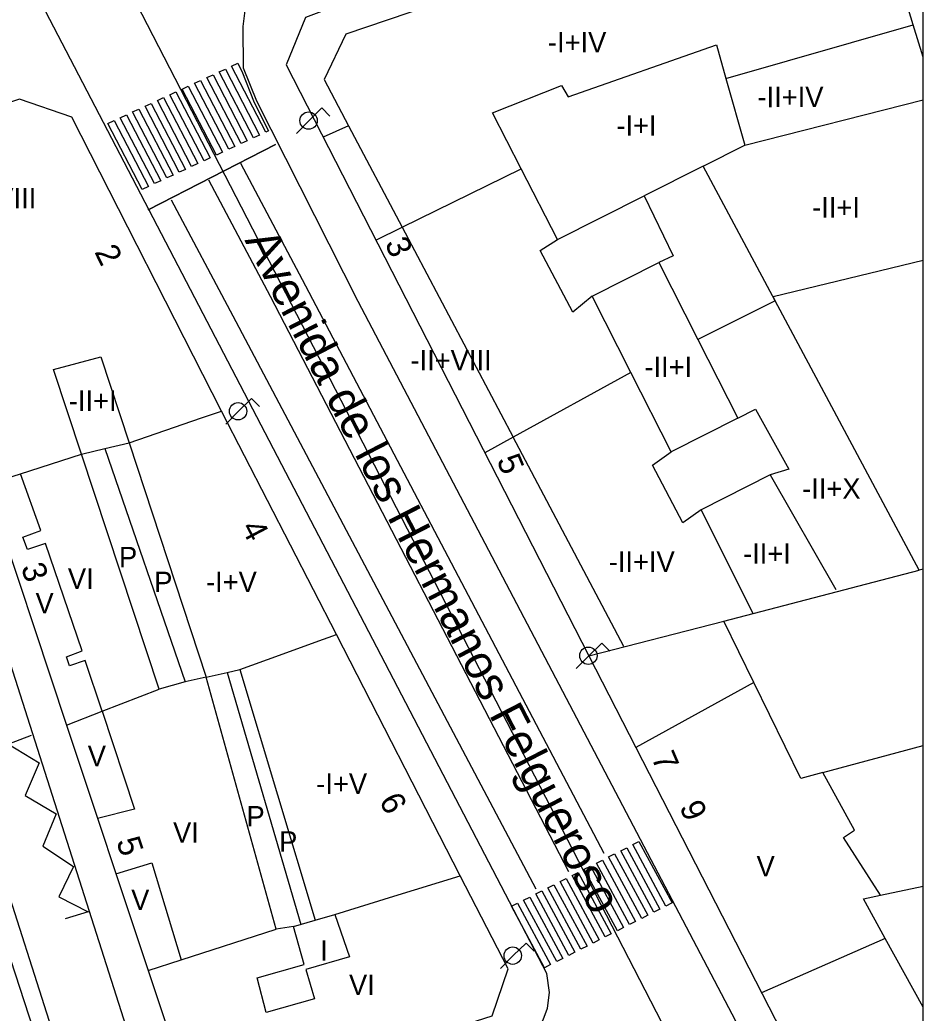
# Model space of a CAD drawing. Extents: x 282771 to 285132, y 4823109 to 4825496.
# Drawn here: x 285063.7 to 285130.1, y 4823840.9 to 4823913.8 of the extents above; entities that cross this region are included whole.
import ezdxf

# ---------------------------------------------------------------- set-up
doc = ezdxf.new("R2010")
doc.units = 0
for name, color, linetype in [('ACERA-BORDILLO', 7, 'Continuous'), ('CALLE-EJE', 7, 'Continuous'), ('CALLE-TEXTO', 7, 'Continuous'), ('CARGA_DESCARGA', 7, 'Continuous'), ('Default', 7, 'Continuous'), ('EDIFICIO', 7, 'Continuous'), ('FAROLA', 7, 'Continuous'), ('INTERIOR-EDIFICIO', 7, 'Continuous'), ('MEDIANERA', 7, 'Continuous'), ('NUM-LOCAL', 7, 'Continuous'), ('NUM-PORTAL', 7, 'Continuous'), ('PASO-PEATONES', 7, 'Continuous'), ('SENAL-VIARIA', 7, 'Continuous'), ('TXT-ALTURA-EDIFICIO', 7, 'Continuous')]:
    doc.layers.add(name, color=color, linetype=linetype)

msp = doc.modelspace()

# ---------------------------------------------------------------- linework, layer by layer
at = {"layer": 'ACERA-BORDILLO'}
for points in [[(285130.1, 4823816.952), (285129.367, 4823817.208), (285128.187, 4823817.988), (285127.487, 4823819.018), (285088.568, 4823893.158), (285081.128, 4823907.858), (285080.158, 4823910.288), (285080.118, 4823913.368), (285080.298, 4823914.718), (285081.028, 4823916.288), (285081.958, 4823917.588), (285085.158, 4823920.838), (285098.288, 4823933.159), (285100.758, 4823935.949), (285101.908, 4823937.509), (285102.618, 4823938.849), (285103.044, 4823939.874), (285103.243, 4823941.502), (285103.946, 4823942.732), (285104.846, 4823943.545), (285106.01, 4823944.007), (285108.257, 4823944.217), (285122.608, 4823945.09), (285130.1, 4823945.238)], [(285058.981, 4823917.614), (285050.149, 4823912.953), (285049.621, 4823912.648), (285049.347, 4823912.211), (285049.225, 4823911.734), (285049.175, 4823911.236), (285049.205, 4823910.465), (285049.498, 4823909.078), (285049.778, 4823907.948), (285073.317, 4823834.207), (285073.916, 4823833.218), (285074.637, 4823832.385), (285075.54, 4823831.695), (285076.515, 4823831.197), (285077.641, 4823830.943), (285078.514, 4823830.831)], [(285078.514, 4823830.831), (285079.519, 4823830.852), (285098.478, 4823836.943), (285099.564, 4823837.4), (285100.223, 4823837.796), (285100.974, 4823838.486), (285101.553, 4823839.177), (285102.182, 4823840.365), (285102.487, 4823841.21), (285102.65, 4823842.367), (285102.457, 4823843.758), (285064.7, 4823916.246)]]:
    msp.add_lwpolyline(points, dxfattribs=at)
at = {"layer": 'CALLE-EJE'}
for points in [[(285112.117, 4823837.778), (285066.598, 4823926.088)], [(285070.357, 4823822.327), (285041.518, 4823910.878)]]:
    msp.add_lwpolyline(points, dxfattribs=at)
at = {"layer": 'CARGA_DESCARGA'}
msp.add_lwpolyline([(285064.558, 4823861.265), (285062.888, 4823860.608), (285065.126, 4823859.239), (285064.096, 4823856.84), (285066.374, 4823855.505), (285065.397, 4823853.124), (285067.653, 4823851.632), (285066.587, 4823849.393), (285068.736, 4823848.291), (285067.057, 4823847.791)], dxfattribs=at)
at = {"layer": 'Default'}
msp.add_lwpolyline([(282771.5, 4823109), (285130.1, 4823109), (285130.1, 4825495.5)], dxfattribs=at)
at = {"layer": 'EDIFICIO'}
for points in [[(285130.1, 4823941.035), (285124.068, 4823940.869), (285109.768, 4823940.459), (285107.058, 4823937.579), (285107.448, 4823925.769), (285107.558, 4823922.609), (285105.238, 4823921.728), (285102.268, 4823920.618), (285084.698, 4823914.008), (285083.288, 4823910.548), (285105.537, 4823867.118), (285108.987, 4823860.368), (285122.167, 4823834.668), (285130.1, 4823820.45)], [(285075.797, 4823836.017), (285079.047, 4823834.457), (285098.417, 4823840.648), (285099.607, 4823844.108), (285096.087, 4823850.948), (285086.977, 4823868.678), (285078.538, 4823885.098), (285067.538, 4823906.683), (285063.684, 4823908.007), (285055.638, 4823905.329), (285053.754, 4823901.785), (285055.178, 4823897.938), (285061.257, 4823879.688), (285067.137, 4823862.017), (285073.137, 4823843.977), (285075.797, 4823836.017)]]:
    msp.add_lwpolyline(points, dxfattribs=at)
at = {"layer": 'FAROLA'}
for p, q in [((285085.914, 4823907.368), (285084.974, 4823906.438)), ((285086.504, 4823906.778), (285085.914, 4823907.368)), ((285084.974, 4823906.438), (285084.044, 4823905.498)), ((285080.734, 4823886.011), (285079.794, 4823885.081)), ((285081.324, 4823885.421), (285080.734, 4823886.011)), ((285079.794, 4823885.081), (285078.864, 4823884.141)), ((285106.477, 4823868.048), (285105.537, 4823867.118)), ((285107.067, 4823867.458), (285106.477, 4823868.048)), ((285105.537, 4823867.118), (285104.607, 4823866.178)), ((285100.92, 4823846.006), (285099.98, 4823845.076)), ((285101.51, 4823845.416), (285100.92, 4823846.006)), ((285099.98, 4823845.076), (285099.05, 4823844.136))]:
    msp.add_line(p, q, dxfattribs=at)
for centre in [(285084.934, 4823906.438), (285079.754, 4823885.081), (285105.497, 4823867.118), (285099.94, 4823845.076)]:
    msp.add_circle(centre, 0.638, dxfattribs=at)
at = {"layer": 'INTERIOR-EDIFICIO'}
for points in [[(285130.1, 4823841.286), (285127.317, 4823846.338), (285125.717, 4823849.258), (285126.977, 4823849.518), (285124.247, 4823853.758), (285125.047, 4823854.288), (285122.717, 4823858.528), (285121.117, 4823858.098), (285117.657, 4823865.138), (285115.453, 4823869.655), (285129.808, 4823873.408), (285113.938, 4823903.098), (285109.598, 4823900.908), (285111.728, 4823896.498), (285110.678, 4823896.018), (285113.548, 4823890.358), (285116.488, 4823884.578), (285117.778, 4823885.238), (285120.238, 4823880.828), (285118.848, 4823880.408), (285113.788, 4823877.828), (285112.448, 4823876.888), (285110.208, 4823881.128), (285111.588, 4823882.088), (285108.618, 4823887.918), (285105.768, 4823893.528), (285104.348, 4823892.368), (285101.948, 4823896.888), (285103.228, 4823897.698), (285100.548, 4823902.898), (285098.448, 4823907.008), (285103.518, 4823909.028), (285104.018, 4823908.178), (285114.918, 4823911.998), (285115.608, 4823909.538), (285116.988, 4823904.638), (285130.1, 4823907.956)], [(285077.417, 4823865.548), (285075.867, 4823865.198), (285073.967, 4823864.668), (285068.248, 4823881.938), (285066.198, 4823888.158), (285069.678, 4823889.088), (285071.748, 4823882.768), (285077.417, 4823865.548)], [(285078.957, 4823865.888), (285079.877, 4823866.098), (285085.426, 4823847.687), (285086.877, 4823848.108), (285087.947, 4823844.998), (285084.737, 4823844.047), (285085.377, 4823841.907), (285081.807, 4823840.887), (285081.167, 4823843.447), (285084.617, 4823844.417), (285083.817, 4823847.207), (285082.547, 4823847.027), (285077.417, 4823865.548)], [(285077.417, 4823865.548), (285078.957, 4823865.888)]]:
    msp.add_lwpolyline(points, dxfattribs=at)
at = {"layer": 'MEDIANERA'}
for p, q in [((285129.377, 4823913.481), (285128.428, 4823916.609)), ((285115.608, 4823909.538), (285129.377, 4823913.481)), ((285087.878, 4823906.048), (285086.008, 4823905.218)), ((285087.878, 4823906.048), (285091.818, 4823898.598)), ((285113.938, 4823903.098), (285116.988, 4823904.638)), ((285091.818, 4823898.598), (285100.548, 4823902.898)), ((285103.228, 4823897.698), (285109.598, 4823900.908)), ((285089.888, 4823897.648), (285091.818, 4823898.598)), ((285091.818, 4823898.598), (285099.968, 4823883.168)), ((285105.768, 4823893.528), (285110.678, 4823896.018)), ((285108.618, 4823887.918), (285099.968, 4823883.168)), ((285116.488, 4823884.578), (285111.588, 4823882.088)), ((285099.968, 4823883.168), (285097.898, 4823882.028)), ((285108.097, 4823867.798), (285099.968, 4823883.168)), ((285069.968, 4823882.338), (285075.867, 4823865.198)), ((285061.257, 4823879.688), (285063.757, 4823880.488)), ((285118.848, 4823880.408), (285123.678, 4823871.978)), ((285113.788, 4823877.828), (285117.581, 4823870.211)), ((285130.1, 4823873.477), (285129.808, 4823873.408)), ((285105.537, 4823867.118), (285115.453, 4823869.655)), ((285078.957, 4823865.888), (285084.357, 4823847.377)), ((285117.657, 4823865.138), (285108.987, 4823860.368)), ((285069.767, 4823863.038), (285073.967, 4823864.668)), ((285067.137, 4823862.017), (285069.767, 4823863.038)), ((285122.717, 4823858.528), (285130.1, 4823860.531)), ((285126.977, 4823849.518), (285130.1, 4823850.18)), ((285083.817, 4823847.207), (285085.426, 4823847.687)), ((285075.577, 4823844.767), (285082.547, 4823847.027)), ((285127.317, 4823846.338), (285118.227, 4823842.348)), ((285073.137, 4823843.977), (285075.577, 4823844.767))]:
    msp.add_line(p, q, dxfattribs=at)
for points in [[(285106.128, 4823919.058), (285087.668, 4823912.788), (285086.078, 4823909.468), (285087.878, 4823906.048)], [(285130.1, 4823911.1), (285129.377, 4823913.481)], [(285130.1, 4823896.171), (285119.068, 4823893.478), (285119.218, 4823893.208), (285113.548, 4823890.358)], [(285069.968, 4823882.338), (285071.748, 4823882.768), (285077.068, 4823884.588), (285078.538, 4823885.098)], [(285063.757, 4823880.488), (285068.248, 4823881.938), (285069.968, 4823882.338)], [(285069.767, 4823863.038), (285068.517, 4823866.778), (285067.367, 4823866.378), (285067.137, 4823867.038), (285068.297, 4823867.468), (285065.607, 4823875.368), (285064.267, 4823874.928), (285063.947, 4823875.828), (285065.267, 4823876.308), (285063.757, 4823880.488)], [(285079.877, 4823866.098), (285082.797, 4823867.158), (285085.417, 4823868.108), (285086.977, 4823868.678)], [(285069.767, 4823863.038), (285072.137, 4823855.847), (285069.417, 4823855.147)], [(285070.777, 4823851.077), (285073.417, 4823851.897), (285075.577, 4823844.767)], [(285086.877, 4823848.108), (285091.207, 4823849.438), (285096.087, 4823850.948)]]:
    msp.add_lwpolyline(points, dxfattribs=at)
at = {"layer": 'PASO-PEATONES'}
for points in [[(285079.274, 4823910.441), (285079.729, 4823910.651), (285079.942, 4823910.24), (285080.025, 4823910.08), (285080.945, 4823907.776), (285082.001, 4823905.689), (285081.793, 4823905.593)], [(285077.458, 4823909.6), (285077.912, 4823909.81), (285080.43, 4823904.962), (285079.976, 4823904.752)], [(285078.366, 4823910.021), (285078.82, 4823910.231), (285081.339, 4823905.382), (285080.886, 4823905.173)], [(285075.641, 4823908.759), (285076.095, 4823908.969), (285078.614, 4823904.121), (285078.159, 4823903.911)], [(285076.549, 4823909.18), (285077.003, 4823909.39), (285079.522, 4823904.541), (285079.068, 4823904.331)], [(285073.824, 4823907.918), (285074.278, 4823908.128), (285076.797, 4823903.28), (285076.342, 4823903.07)], [(285074.732, 4823908.339), (285075.187, 4823908.549), (285077.705, 4823903.7), (285077.251, 4823903.49)], [(285072.915, 4823907.497), (285073.37, 4823907.708), (285075.888, 4823902.859), (285075.434, 4823902.649)], [(285071.099, 4823906.656), (285071.553, 4823906.867), (285074.071, 4823902.018), (285073.617, 4823901.808)], [(285072.007, 4823907.077), (285072.461, 4823907.287), (285074.98, 4823902.439), (285074.526, 4823902.228)], [(285070.19, 4823906.236), (285070.644, 4823906.446), (285073.163, 4823901.598), (285072.709, 4823901.387)], [(285108.767, 4823853.233), (285109.212, 4823853.459), (285109.817, 4823852.338), (285111.644, 4823848.948), (285111.607, 4823848.928), (285111.198, 4823848.721)], [(285107.875, 4823852.78), (285108.321, 4823853.006), (285110.752, 4823848.494), (285110.307, 4823848.268)], [(285106.093, 4823851.875), (285106.537, 4823852.1), (285108.969, 4823847.588), (285108.562, 4823847.381), (285108.523, 4823847.362)], [(285106.983, 4823852.327), (285107.429, 4823852.553), (285109.861, 4823848.041), (285109.415, 4823847.815)], [(285104.307, 4823850.968), (285104.753, 4823851.194), (285107.185, 4823846.682), (285106.739, 4823846.456)], [(285105.199, 4823851.421), (285105.645, 4823851.647), (285108.077, 4823847.135), (285107.631, 4823846.909)], [(285103.415, 4823850.515), (285103.861, 4823850.741), (285106.293, 4823846.229), (285105.847, 4823846.003)], [(285101.632, 4823849.609), (285102.078, 4823849.835), (285104.51, 4823845.323), (285104.064, 4823845.097)], [(285102.524, 4823850.062), (285102.97, 4823850.288), (285105.401, 4823845.776), (285104.955, 4823845.55)], [(285100.74, 4823849.156), (285101.186, 4823849.382), (285103.618, 4823844.87), (285103.172, 4823844.644)], [(285099.848, 4823848.703), (285100.294, 4823848.929), (285102.726, 4823844.417), (285102.28, 4823844.191)]]:
    msp.add_lwpolyline(points, close=True, dxfattribs=at)
at = {"layer": 'SENAL-VIARIA'}
msp.add_line((285048.765, 4823893.706), (285066.727, 4823837.599), dxfattribs=at)
for points in [[(285082.512, 4823904.683), (285073.147, 4823899.872), (285082.512, 4823904.683)], [(285079.942, 4823903.322), (285084.457, 4823894.774), (285106.63, 4823852.615)], [(285077.59, 4823902.08), (285082.103, 4823893.536), (285104.035, 4823851.265)], [(285074.846, 4823900.63), (285079.36, 4823892.082), (285101.636, 4823849.988)]]:
    msp.add_lwpolyline(points, dxfattribs=at)

# ---------------------------------------------------------------- texts
at = {"layer": 'CALLE-TEXTO'}
msp.add_text('Avenida de los Hermanos Felgueroso', height=2.5, rotation=297.26869, dxfattribs=at).set_placement((285080.208, 4823897.652))
at = {"layer": 'NUM-LOCAL'}
msp.add_text('2', height=1.75, rotation=296.36832, dxfattribs=at).set_placement((285069.169, 4823896.795))
at = {"layer": 'NUM-PORTAL'}
for s, rotation, p in [('3', 292.76946, (285090.522, 4823897.444)), ('5', 292.53946, (285098.733, 4823881.495)), ('4', 297.58951, (285079.932, 4823876.533)), ('3', 288.17943, (285063.786, 4823873.627)), ('7', 293.22947, (285110.097, 4823859.642)), ('6', 297.58951, (285090.086, 4823856.473)), ('9', 293.22947, (285112.167, 4823856.022)), ('5', 288.17943, (285070.789, 4823853.489))]:
    msp.add_text(s, height=1.75, rotation=rotation, dxfattribs=at).set_placement(p)
at = {"layer": 'TXT-ALTURA-EDIFICIO'}
for s, p in [('-I+IV', (285102.526, 4823911.448)), ('-II+IV', (285117.926, 4823907.428)), ('-I+I', (285107.554, 4823905.338)), ('-II+VIII', (285058.965, 4823899.998)), ('-II+I', (285121.944, 4823899.318)), ('-II+VIII', (285092.424, 4823888.078)), ('-II+I', (285109.614, 4823887.598)), ('-II+I', (285067.314, 4823885.108)), ('-II+X', (285121.208, 4823878.658)), ('-II+I', (285116.864, 4823873.878)), ('P', (285071.002, 4823873.618)), ('-II+IV', (285106.996, 4823873.278)), ('VI', (285067.248, 4823872.028)), ('P', (285073.592, 4823871.788)), ('-I+V', (285077.398, 4823871.797)), ('V', (285064.869, 4823870.238)), ('V', (285068.708, 4823858.997)), ('-I+V', (285085.502, 4823856.964)), ('P', (285080.372, 4823854.568)), ('VI', (285074.978, 4823853.377)), ('P', (285082.772, 4823852.718)), ('V', (285117.859, 4823850.898)), ('V', (285071.898, 4823848.437)), ('I', (285085.796, 4823844.707)), ('VI', (285087.908, 4823842.187))]:
    msp.add_text(s, height=1.5, rotation=0.0006, dxfattribs=at).set_placement(p)

doc.saveas('drawing.dxf')
